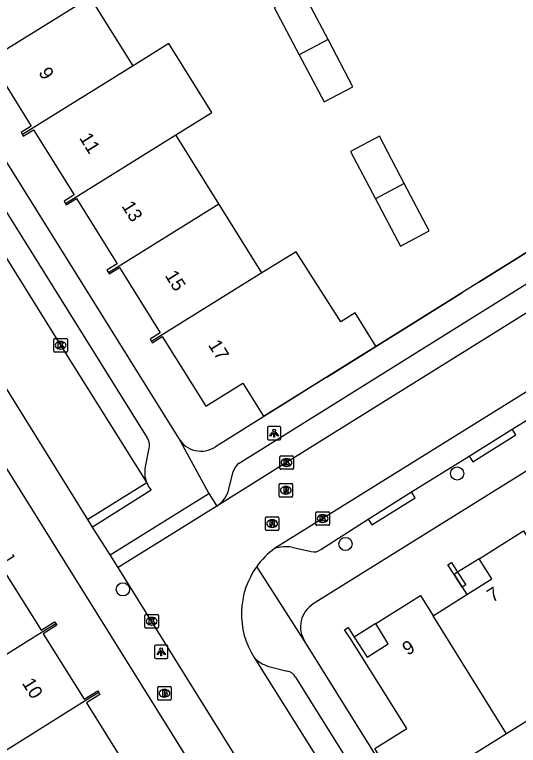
# Model space of a CAD drawing. Extents: x 158838 to 160074, y 386376 to 387776.
# Drawn here: x 159109.8 to 159147, y 387139.2 to 387193.2 of the extents above; entities that cross this region are included whole.
import ezdxf

# ---------------------------------------------------------------- set-up
doc = ezdxf.new("R2010")
doc.units = 0
for name, color, linetype in [('IMGEO_Boom', 7, 'Continuous'), ('IMGEO_Brandkraan', 7, 'Continuous'), ('IMGEO_Kolk', 7, 'Continuous'), ('IMGEO_Lichtpunt', 7, 'Continuous'), ('IMGEO_Muur', 7, 'Continuous'), ('IMGEO_Pand', 7, 'Continuous'), ('IMGEO_Pand_nummerreeks', 7, 'Continuous'), ('IMGEO_Pand_overbouw', 7, 'Continuous'), ('IMGEO_Rijbaan_lokaal_open', 7, 'Continuous'), ('IMGEO_Rioolput', 7, 'Continuous'), ('IMGEO_Voetpad_open', 7, 'Continuous')]:
    doc.layers.add(name, color=color, linetype=linetype)

msp = doc.modelspace()

# ---------------------------------------------------------------- linework, layer by layer
at = {"layer": 'IMGEO_Boom'}
for centre in [(159142.461, 387159.284), (159134.213, 387154.078), (159117.763, 387150.726)]:
    msp.add_circle(centre, 0.489, dxfattribs=at)
at = {"layer": 'IMGEO_Brandkraan'}
for p, q in [((159120.332, 387142.626), (159120.332, 387143.478)), ((159120.407, 387143.552), (159121.259, 387143.552)), ((159121.333, 387143.478), (159121.333, 387142.626)), ((159120.82, 387143.332), (159120.845, 387143.332)), ((159121.259, 387142.552), (159120.407, 387142.552)), ((159120.843, 387142.772), (159120.818, 387142.772))]:
    msp.add_line(p, q, dxfattribs=at)
for points in [[(159120.332, 387142.626), (159120.332, 387143.478)], [(159120.407, 387143.552), (159121.259, 387143.552)], [(159121.333, 387143.478), (159121.333, 387142.626)], [(159120.68, 387143.252), (159120.68, 387142.852), (159120.893, 387142.852)], [(159120.911, 387143.252), (159120.68, 387143.252)], [(159120.859, 387143.171), (159120.805, 387143.171), (159120.805, 387143.095)], [(159120.805, 387143.095), (159120.858, 387143.095)], [(159120.867, 387143.019), (159120.805, 387143.019), (159120.805, 387142.938)], [(159120.805, 387142.938), (159120.867, 387142.938)], [(159121.259, 387142.552), (159120.407, 387142.552)]]:
    msp.add_lwpolyline(points, dxfattribs=at)
for centre, radius, start, end in [((159120.409, 387143.476), 0.0765, 91.552, 178.448), ((159120.409, 387143.476), 0.0765, 91.552, 178.448), ((159121.257, 387143.476), 0.0765, 1.552, 88.448), ((159121.257, 387143.476), 0.0765, 1.552, 88.448), ((159120.86, 387143.133), 0.0379, 267.8285, 90.9355), ((159120.868, 387142.978), 0.0404, 269.8759, 90.5077), ((159120.915, 387143.107), 0.145, 59.4692, 91.5367), ((159120.94, 387143.154), 0.0922, 285.5137, 58.1501), ((159120.945, 387142.962), 0.105, 301.3115, 78.989), ((159120.409, 387142.628), 0.0765, 181.552, 268.448), ((159120.409, 387142.628), 0.0765, 181.552, 268.448), ((159120.899, 387143.103), 0.251, 268.6676, 293.5347), ((159121.257, 387142.628), 0.0765, 271.552, 358.448), ((159121.257, 387142.628), 0.0765, 271.552, 358.448)]:
    msp.add_arc(centre, radius, start, end, dxfattribs=at)
for centre, major_axis, ratio, start_param, end_param in [((159120.819, 387143.052), (-0.387, 0.002), 0.722429, 4.712389, 7.853982), ((159120.844, 387143.052), (-0.39, 0.002), 0.717154, 1.570796, 4.712389)]:
    msp.add_ellipse(centre, major_axis=major_axis, ratio=ratio, start_param=start_param, end_param=end_param, dxfattribs=at)
at = {"layer": 'IMGEO_Kolk'}
for p, q in [((159112.66, 387168.324), (159112.66, 387169.176)), ((159112.735, 387169.25), (159113.587, 387169.25)), ((159113.148, 387169.03), (159113.173, 387169.03)), ((159113.661, 387169.176), (159113.661, 387168.324)), ((159113.171, 387168.47), (159113.146, 387168.47)), ((159113.587, 387168.25), (159112.735, 387168.25)), ((159129.355, 387159.664), (159129.355, 387160.516)), ((159129.43, 387160.59), (159130.282, 387160.59)), ((159129.843, 387160.37), (159129.868, 387160.37)), ((159130.356, 387160.516), (159130.356, 387159.664)), ((159129.866, 387159.81), (159129.841, 387159.81)), ((159130.282, 387159.59), (159129.43, 387159.59)), ((159132.103, 387156.455), (159132.955, 387156.455)), ((159132.028, 387155.529), (159132.028, 387156.381)), ((159132.516, 387156.235), (159132.541, 387156.235)), ((159133.029, 387156.381), (159133.029, 387155.529)), ((159132.955, 387155.455), (159132.103, 387155.455)), ((159132.539, 387155.675), (159132.514, 387155.675)), ((159119.465, 387148.872), (159120.317, 387148.872)), ((159119.39, 387147.946), (159119.39, 387148.798)), ((159119.878, 387148.652), (159119.903, 387148.652)), ((159120.391, 387148.798), (159120.391, 387147.946)), ((159120.317, 387147.872), (159119.465, 387147.872)), ((159119.901, 387148.092), (159119.876, 387148.092))]:
    msp.add_line(p, q, dxfattribs=at)
for points in [[(159112.66, 387168.324), (159112.66, 387169.176)], [(159112.735, 387169.25), (159113.587, 387169.25)], [(159112.981, 387168.95), (159113.104, 387168.95), (159113.104, 387168.799), (159113.234, 387168.95), (159113.398, 387168.95), (159113.252, 387168.799), (159113.405, 387168.55), (159113.253, 387168.55), (159113.168, 387168.714), (159113.104, 387168.647), (159113.104, 387168.55), (159112.981, 387168.55), (159112.981, 387168.95)], [(159113.661, 387169.176), (159113.661, 387168.324)], [(159113.587, 387168.25), (159112.735, 387168.25)], [(159129.355, 387159.664), (159129.355, 387160.516)], [(159129.43, 387160.59), (159130.282, 387160.59)], [(159129.676, 387160.29), (159129.799, 387160.29), (159129.799, 387160.139), (159129.929, 387160.29), (159130.093, 387160.29), (159129.947, 387160.139), (159130.1, 387159.89), (159129.948, 387159.89), (159129.863, 387160.054), (159129.799, 387159.987), (159129.799, 387159.89), (159129.676, 387159.89), (159129.676, 387160.29)], [(159130.356, 387160.516), (159130.356, 387159.664)], [(159130.282, 387159.59), (159129.43, 387159.59)], [(159132.103, 387156.455), (159132.955, 387156.455)], [(159132.028, 387155.529), (159132.028, 387156.381)], [(159132.349, 387156.155), (159132.472, 387156.155), (159132.472, 387156.004), (159132.602, 387156.155), (159132.766, 387156.155), (159132.62, 387156.004), (159132.773, 387155.755), (159132.621, 387155.755), (159132.536, 387155.919), (159132.472, 387155.852), (159132.472, 387155.755), (159132.349, 387155.755), (159132.349, 387156.155)], [(159133.029, 387156.381), (159133.029, 387155.529)], [(159132.955, 387155.455), (159132.103, 387155.455)], [(159119.465, 387148.872), (159120.317, 387148.872)], [(159119.39, 387147.946), (159119.39, 387148.798)], [(159119.711, 387148.572), (159119.834, 387148.572), (159119.834, 387148.421), (159119.964, 387148.572), (159120.128, 387148.572), (159119.982, 387148.421), (159120.135, 387148.172), (159119.983, 387148.172), (159119.898, 387148.336), (159119.834, 387148.269), (159119.834, 387148.172), (159119.711, 387148.172), (159119.711, 387148.572)], [(159120.391, 387148.798), (159120.391, 387147.946)], [(159120.317, 387147.872), (159119.465, 387147.872)]]:
    msp.add_lwpolyline(points, dxfattribs=at)
for centre, start, end in [((159112.737, 387169.174), 91.552, 178.448), ((159112.737, 387169.174), 91.552, 178.448), ((159113.585, 387169.174), 1.552, 88.448), ((159113.585, 387169.174), 1.552, 88.448), ((159112.737, 387168.326), 181.552, 268.448), ((159112.737, 387168.326), 181.552, 268.448), ((159113.585, 387168.326), 271.552, 358.448), ((159113.585, 387168.326), 271.552, 358.448), ((159129.432, 387160.514), 91.552, 178.448), ((159129.432, 387160.514), 91.552, 178.448), ((159130.28, 387160.514), 1.552, 88.448), ((159130.28, 387160.514), 1.552, 88.448), ((159129.432, 387159.666), 181.552, 268.448), ((159129.432, 387159.666), 181.552, 268.448), ((159130.28, 387159.666), 271.552, 358.448), ((159130.28, 387159.666), 271.552, 358.448), ((159132.105, 387156.379), 91.552, 178.448), ((159132.105, 387156.379), 91.552, 178.448), ((159132.953, 387156.379), 1.552, 88.448), ((159132.953, 387156.379), 1.552, 88.448), ((159132.105, 387155.531), 181.552, 268.448), ((159132.105, 387155.531), 181.552, 268.448), ((159132.953, 387155.531), 271.552, 358.448), ((159132.953, 387155.531), 271.552, 358.448), ((159119.467, 387148.796), 91.552, 178.448), ((159119.467, 387148.796), 91.552, 178.448), ((159120.315, 387148.796), 1.552, 88.448), ((159120.315, 387148.796), 1.552, 88.448), ((159119.467, 387147.948), 181.552, 268.448), ((159119.467, 387147.948), 181.552, 268.448), ((159120.315, 387147.948), 271.552, 358.448), ((159120.315, 387147.948), 271.552, 358.448)]:
    msp.add_arc(centre, 0.0765, start, end, dxfattribs=at)
for centre, major_axis, ratio, start_param, end_param in [((159113.147, 387168.75), (-0.387, 0.002), 0.722429, 4.712389, 7.853982), ((159113.172, 387168.75), (-0.39, 0.002), 0.717154, 1.570796, 4.712389), ((159129.842, 387160.09), (-0.387, 0.002), 0.722429, 4.712389, 7.853982), ((159129.867, 387160.09), (-0.39, 0.002), 0.717154, 1.570796, 4.712389), ((159132.515, 387155.955), (-0.387, 0.002), 0.722429, 4.712389, 7.853982), ((159132.54, 387155.955), (-0.39, 0.002), 0.717154, 1.570796, 4.712389), ((159119.877, 387148.372), (-0.387, 0.002), 0.722429, 4.712389, 7.853982), ((159119.902, 387148.372), (-0.39, 0.002), 0.717154, 1.570796, 4.712389)]:
    msp.add_ellipse(centre, major_axis=major_axis, ratio=ratio, start_param=start_param, end_param=end_param, dxfattribs=at)
at = {"layer": 'IMGEO_Lichtpunt'}
for p, q in [((159128.438, 387162.661), (159128.438, 387161.854)), ((159128.438, 387162.661), (159128.438, 387161.854)), ((159129.34, 387162.756), (159128.532, 387162.756)), ((159129.34, 387162.756), (159128.532, 387162.756)), ((159129.434, 387161.854), (159129.434, 387162.661)), ((159129.434, 387161.854), (159129.434, 387162.661)), ((159128.532, 387161.76), (159129.34, 387161.76)), ((159128.532, 387161.76), (159129.34, 387161.76)), ((159120.096, 387146.516), (159120.096, 387145.709)), ((159120.096, 387146.516), (159120.096, 387145.709)), ((159120.998, 387146.611), (159120.19, 387146.611)), ((159120.998, 387146.611), (159120.19, 387146.611)), ((159121.092, 387145.709), (159121.092, 387146.516)), ((159121.092, 387145.709), (159121.092, 387146.516)), ((159120.19, 387145.615), (159120.998, 387145.615)), ((159120.19, 387145.615), (159120.998, 387145.615))]:
    msp.add_line(p, q, dxfattribs=at)
for points in [[(159128.812, 387162.325), (159128.851, 387162.297), (159128.663, 387162.035), (159128.625, 387162.062), (159128.812, 387162.325)], [(159128.914, 387162.277), (159128.961, 387162.277), (159128.961, 387161.955), (159128.914, 387161.955), (159128.914, 387162.277)], [(159129.024, 387162.297), (159129.062, 387162.324), (159129.249, 387162.062), (159129.21, 387162.034), (159129.024, 387162.297)], [(159120.47, 387146.18), (159120.509, 387146.152), (159120.321, 387145.89), (159120.283, 387145.917), (159120.47, 387146.18)], [(159120.682, 387146.152), (159120.72, 387146.179), (159120.907, 387145.917), (159120.868, 387145.889), (159120.682, 387146.152)], [(159120.572, 387146.132), (159120.619, 387146.132), (159120.619, 387145.81), (159120.572, 387145.81), (159120.572, 387146.132)]]:
    msp.add_lwpolyline(points, dxfattribs=at)
for centre in [(159128.937, 387162.459), (159120.595, 387146.314)]:
    msp.add_circle(centre, 0.0994, dxfattribs=at)
for centre, start, end in [((159128.532, 387162.661), 90, 180), ((159128.532, 387162.661), 90, 180), ((159129.34, 387162.661), 0, 90), ((159129.34, 387162.661), 0, 90), ((159128.532, 387161.854), 180, 270), ((159128.532, 387161.854), 180, 270), ((159129.34, 387161.854), 270, 0), ((159129.34, 387161.854), 270, 360), ((159120.19, 387146.516), 90, 180), ((159120.19, 387146.516), 90, 180), ((159120.998, 387146.516), 0, 90), ((159120.998, 387146.516), 0, 90), ((159120.19, 387145.709), 180, 270), ((159120.19, 387145.709), 180, 270), ((159120.998, 387145.709), 270, 0), ((159120.998, 387145.709), 270, 360)]:
    msp.add_arc(centre, 0.0946, start, end, dxfattribs=at)
at = {"layer": 'IMGEO_Muur'}
for points in [[(159144.069, 387173.416), (159163.598, 387185.605)], [(159132.839, 387166.407), (159142.799, 387172.623)]]:
    msp.add_lwpolyline(points, dxfattribs=at)
at = {"layer": 'IMGEO_Pand'}
for points in [[(159132.919, 387191.328), (159131.075, 387194.82), (159128.944, 387193.695), (159130.788, 387190.203)], [(159107.168, 387189.403), (159115.333, 387194.473)], [(159118.51, 387189.38), (159115.333, 387194.473)], [(159121.681, 387184.296), (159124.326, 387185.941), (159121.163, 387191.029), (159118.51, 387189.38)], [(159130.788, 387190.203), (159132.63, 387186.714), (159134.761, 387187.839), (159132.919, 387191.328)], [(159132.919, 387191.328), (159130.788, 387190.203)], [(159107.168, 387189.403), (159107.237, 387189.291), (159107.984, 387189.757), (159110.991, 387184.933), (159110.24, 387184.465), (159110.34, 387184.302)], [(159118.51, 387189.38), (159110.34, 387184.302)], [(159110.34, 387184.302), (159110.403, 387184.2), (159111.156, 387184.669), (159114.162, 387179.847), (159113.415, 387179.381), (159113.516, 387179.217)], [(159113.516, 387179.217), (159121.681, 387184.296)], [(159124.857, 387179.204), (159121.681, 387184.296)], [(159138.553, 387180.69), (159136.722, 387184.185), (159134.57, 387183.063), (159136.417, 387179.568)], [(159136.417, 387179.568), (159138.263, 387176.074), (159140.385, 387177.192), (159138.553, 387180.69)], [(159138.553, 387180.69), (159136.417, 387179.568)], [(159113.516, 387179.217), (159113.578, 387179.116), (159114.327, 387179.583), (159117.334, 387174.76), (159116.587, 387174.294), (159116.688, 387174.129)], [(159116.688, 387174.129), (159124.857, 387179.204)], [(159128.034, 387174.111), (159124.857, 387179.204)], [(159119.875, 387169.025), (159119.929, 387168.936), (159120.675, 387169.401), (159123.882, 387164.257), (159126.616, 387165.963), (159128.151, 387163.505), (159136.448, 387168.682), (159134.913, 387171.141), (159133.854, 387170.48), (159130.576, 387175.641), (159128.034, 387174.111)], [(159116.688, 387174.129), (159116.753, 387174.023), (159117.502, 387174.49), (159120.511, 387169.664), (159119.769, 387169.201), (159119.875, 387169.025)], [(159128.034, 387174.111), (159119.875, 387169.025)], [(159140.678, 387148.777), (159143.174, 387150.339), (159145.023, 387151.496), (159144.089, 387152.989), (159147.369, 387155.042), (159148.301, 387153.547)], [(159109.601, 387153.308), (159109.693, 387153.153), (159108.697, 387152.53), (159111.713, 387147.708), (159112.714, 387148.334), (159112.799, 387148.209)], [(159143.102, 387151.057), (159142.831, 387150.887), (159142.24, 387151.831), (159141.777, 387152.54), (159142.052, 387152.699), (159142.495, 387151.991), (159143.102, 387151.057)], [(159146.108, 387140.062), (159138.627, 387135.383), (159136.383, 387138.973), (159138.73, 387140.444), (159134.594, 387147.043), (159134.13, 387147.748), (159134.4, 387147.914), (159134.847, 387147.201), (159135.801, 387145.722), (159137.374, 387146.707), (159136.44, 387148.199), (159139.747, 387150.271), (159140.678, 387148.777)], [(159146.108, 387140.062), (159140.678, 387148.777)], [(159104.149, 387142.815), (159111.792, 387147.581), (159112.799, 387148.209)], [(159112.799, 387148.209), (159112.89, 387148.073), (159111.879, 387147.441), (159114.899, 387142.611), (159115.903, 387143.239), (159115.98, 387143.113)], [(159153.734, 387144.832), (159146.108, 387140.062)], [(159115.98, 387143.113), (159114.977, 387142.488), (159107.334, 387137.724)], [(159115.98, 387143.113), (159116.067, 387142.972), (159115.065, 387142.346), (159118.079, 387137.527), (159119.072, 387138.148), (159119.159, 387138.018)]]:
    msp.add_lwpolyline(points, dxfattribs=at)
at = {"layer": 'IMGEO_Pand_overbouw'}
for points in [[(159142.495, 387151.991), (159142.24, 387151.831), (159142.831, 387150.887), (159143.174, 387150.339), (159145.023, 387151.496), (159144.089, 387152.989)], [(159134.847, 387147.201), (159135.801, 387145.722), (159137.374, 387146.707), (159136.44, 387148.199)]]:
    msp.add_lwpolyline(points, close=True, dxfattribs=at)
at = {"layer": 'IMGEO_Rijbaan_lokaal_open'}
for points in [[(159100.153, 387189.591), (159102.608, 387185.676), (159113.156, 387168.75), (159119.526, 387158.595)], [(159173.218, 387187.157), (159168.759, 387184.361), (159149.771, 387172.508), (159129.852, 387160.089), (159124.698, 387156.88)], [(159176.063, 387183.08), (159170.211, 387179.417), (159151.418, 387167.712), (159128.969, 387153.744)], [(159115.179, 387155.878), (159109.051, 387165.756), (159101.246, 387178.309)], [(159119.526, 387158.595), (159115.179, 387155.878)], [(159119.526, 387158.595), (159119.584, 387158.484), (159119.689, 387158.285), (159119.859, 387158.041), (159115.522, 387155.326)], [(159124.698, 387156.88), (159121.887, 387155.13), (159117.406, 387152.34)], [(159115.522, 387155.326), (159115.179, 387155.878)], [(159142.602, 387111.89), (159142.423, 387112.239), (159142.231, 387112.577), (159141.225, 387114.195), (159130.485, 387131.344), (159119.888, 387148.372), (159117.406, 387152.34)], [(159127.465, 387145.688), (159134.862, 387133.929), (159140.143, 387125.45)]]:
    msp.add_lwpolyline(points, dxfattribs=at)
for centre, radius, start, end in [((159132.505, 387148.924), 5.978, 126.264, 144.2561), ((159132.517, 387148.913), 5.994, 144.2415, 212.5573)]:
    msp.add_arc(centre, radius, start, end, dxfattribs=at)
at = {"layer": 'IMGEO_Rioolput'}
for p, q in [((159129.305, 387157.616), (159129.305, 387158.468)), ((159129.38, 387158.542), (159130.232, 387158.542)), ((159129.793, 387158.322), (159129.818, 387158.322)), ((159130.306, 387158.468), (159130.306, 387157.616)), ((159130.232, 387157.542), (159129.38, 387157.542)), ((159129.816, 387157.762), (159129.791, 387157.762)), ((159128.29, 387155.153), (159128.29, 387156.005)), ((159128.365, 387156.079), (159129.217, 387156.079)), ((159129.291, 387156.005), (159129.291, 387155.153)), ((159128.778, 387155.859), (159128.803, 387155.859)), ((159129.217, 387155.079), (159128.365, 387155.079)), ((159128.801, 387155.299), (159128.776, 387155.299))]:
    msp.add_line(p, q, dxfattribs=at)
for points in [[(159129.305, 387157.616), (159129.305, 387158.468)], [(159129.38, 387158.542), (159130.232, 387158.542)], [(159129.894, 387158.24), (159129.642, 387158.242), (159129.642, 387157.842)], [(159129.82, 387158.161), (159129.766, 387158.161), (159129.766, 387158.08)], [(159129.766, 387158.08), (159129.818, 387158.08)], [(159130.306, 387158.468), (159130.306, 387157.616)], [(159130.232, 387157.542), (159129.38, 387157.542)], [(159129.642, 387157.842), (159129.766, 387157.842), (159129.766, 387158.004), (159129.777, 387158.004)], [(159129.824, 387157.975), (159129.895, 387157.842), (159130.035, 387157.842), (159129.97, 387157.968)], [(159128.29, 387155.153), (159128.29, 387156.005)], [(159128.365, 387156.079), (159129.217, 387156.079)], [(159129.291, 387156.005), (159129.291, 387155.153)], [(159128.879, 387155.777), (159128.627, 387155.779), (159128.627, 387155.379)], [(159128.627, 387155.379), (159128.751, 387155.379), (159128.751, 387155.541), (159128.762, 387155.541)], [(159128.805, 387155.698), (159128.751, 387155.698), (159128.751, 387155.617)], [(159128.751, 387155.617), (159128.803, 387155.617)], [(159128.809, 387155.512), (159128.88, 387155.379), (159129.02, 387155.379), (159128.955, 387155.505)], [(159129.217, 387155.079), (159128.365, 387155.079)]]:
    msp.add_lwpolyline(points, dxfattribs=at)
for centre, radius, start, end in [((159129.382, 387158.466), 0.0765, 91.552, 178.448), ((159129.382, 387158.466), 0.0765, 91.552, 178.448), ((159129.802, 387158.269), 0.19, 274.7715, 282.9687), ((159129.826, 387158.065), 0.0964, 77.0061, 93.1865), ((159129.84, 387158.122), 0.0378, 276.6634, 79.6772), ((159129.893, 387158.13), 0.109, 350.3612, 89.416), ((159129.891, 387158.13), 0.112, 277.5842, 350.9817), ((159130.23, 387158.466), 0.0765, 1.552, 88.448), ((159130.23, 387158.466), 0.0765, 1.552, 88.448), ((159129.382, 387157.618), 0.0765, 181.552, 268.448), ((159129.382, 387157.618), 0.0765, 181.552, 268.448), ((159129.776, 387157.951), 0.0533, 26.0293, 88.6989), ((159129.875, 387157.915), 0.108, 29.5134, 73.7905), ((159130.23, 387157.618), 0.0765, 271.552, 358.448), ((159130.23, 387157.618), 0.0765, 271.552, 358.448), ((159128.367, 387156.003), 0.0765, 91.552, 178.448), ((159128.367, 387156.003), 0.0765, 91.552, 178.448), ((159129.215, 387156.003), 0.0765, 1.552, 88.448), ((159129.215, 387156.003), 0.0765, 1.552, 88.448), ((159128.761, 387155.488), 0.0533, 26.0293, 88.6989), ((159128.787, 387155.806), 0.19, 274.7715, 282.9687), ((159128.811, 387155.602), 0.0964, 77.0061, 93.1865), ((159128.825, 387155.659), 0.0378, 276.6634, 79.6772), ((159128.878, 387155.667), 0.109, 350.3612, 89.416), ((159128.876, 387155.667), 0.112, 277.5842, 350.9817), ((159128.86, 387155.452), 0.108, 29.5134, 73.7905), ((159128.367, 387155.155), 0.0765, 181.552, 268.448), ((159128.367, 387155.155), 0.0765, 181.552, 268.448), ((159129.215, 387155.155), 0.0765, 271.552, 358.448), ((159129.215, 387155.155), 0.0765, 271.552, 358.448)]:
    msp.add_arc(centre, radius, start, end, dxfattribs=at)
for centre, major_axis, ratio, start_param, end_param in [((159129.792, 387158.042), (-0.387, 0.002), 0.722429, 4.712389, 7.853982), ((159129.817, 387158.042), (-0.39, 0.002), 0.717154, 1.570796, 4.712389), ((159128.777, 387155.579), (-0.387, 0.002), 0.722429, 4.712389, 7.853982), ((159128.802, 387155.579), (-0.39, 0.002), 0.717154, 1.570796, 4.712389)]:
    msp.add_ellipse(centre, major_axis=major_axis, ratio=ratio, start_param=start_param, end_param=end_param, dxfattribs=at)
at = {"layer": 'IMGEO_Voetpad_open'}
for points in [[(159121.887, 387161.898), (159105.563, 387188.033), (159092.033, 387209.677), (159091.098, 387211.176)], [(159171.72, 387190.674), (159163.598, 387185.605), (159144.069, 387173.416), (159142.799, 387172.623), (159132.839, 387166.407), (159124.595, 387161.262)], [(159103.339, 387187.862), (159119.545, 387161.924), (159119.589, 387161.847), (159119.627, 387161.768), (159119.657, 387161.685), (159119.68, 387161.599), (159119.695, 387161.513), (159119.702, 387161.425), (159119.701, 387161.336), (159119.692, 387161.249), (159119.676, 387161.162), (159119.414, 387159.782), (159119.385, 387159.605), (159119.372, 387159.425), (159119.375, 387159.245), (159119.394, 387159.067), (159119.429, 387158.89), (159119.479, 387158.718), (159119.526, 387158.595)], [(159126.365, 387160.043), (159169.681, 387187.071)], [(159177.883, 387178.311), (159177.794, 387178.26), (159131.832, 387149.649)], [(159098.935, 387175.998), (159128.1, 387129.289)], [(159146.528, 387162.551), (159151.219, 387165.464)], [(159143.344, 387160.566), (159146.528, 387162.551)], [(159143.344, 387160.566), (159143.608, 387160.142), (159146.792, 387162.127), (159146.528, 387162.551)], [(159121.887, 387161.898), (159121.891, 387161.871), (159124.117, 387157.814)], [(159139.082, 387157.916), (159143.344, 387160.566)], [(159125.598, 387158.123), (159125.917, 387159.427)], [(159116.825, 387153.274), (159121.257, 387156.034), (159124.117, 387157.814)], [(159124.117, 387157.814), (159124.698, 387156.88)], [(159135.892, 387155.914), (159139.082, 387157.916)], [(159135.892, 387155.914), (159136.157, 387155.491), (159139.347, 387157.493), (159139.082, 387157.916)], [(159132.379, 387153.68), (159135.892, 387155.914)], [(159116.825, 387153.274), (159115.522, 387155.326)], [(159130.234, 387153.84), (159131.674, 387153.519)], [(159117.406, 387152.34), (159116.825, 387153.274)], [(159131.202, 387146.887), (159131.196, 387146.888), (159127.653, 387152.416)], [(159224.402, 387000.372), (159224.237, 387000.328), (159224.069, 387000.298), (159223.899, 387000.284), (159223.728, 387000.285), (159223.558, 387000.302), (159223.391, 387000.333), (159223.226, 387000.38), (159223.067, 387000.44), (159222.913, 387000.515), (159222.767, 387000.603), (159222.63, 387000.704), (159222.501, 387000.817), (159222.384, 387000.941), (159222.278, 387001.075), (159158.165, 387103.724), (159143.549, 387127.119), (159138.432, 387135.312), (159131.202, 387146.887)], [(159128.536, 387145.027), (159129.909, 387144.687)], [(159130.521, 387144.242), (159141.666, 387126.399)]]:
    msp.add_lwpolyline(points, dxfattribs=at)
for centre, radius, start, end in [((159123.528, 387162.802), 1.873, 208.8484, 304.7177), ((159127.026, 387159.092), 1.158, 124.7755, 163.1698), ((159123.545, 387158.662), 2.123, 302.9056, 345.2812), ((159129.802, 387151.146), 2.729, 80.8973, 107.7824), ((159131.891, 387154.193), 0.708, 252.1438, 313.5842), ((159132.858, 387147.962), 1.974, 121.3088, 212.993), ((159129.334, 387147.518), 2.616, 224.3981, 252.2378), ((159129.711, 387143.771), 0.937, 30.1554, 77.801)]:
    msp.add_arc(centre, radius, start, end, dxfattribs=at)

# ---------------------------------------------------------------- texts
at = {"layer": 'IMGEO_Pand_nummerreeks'}
for s, rotation, p in [('9', 301.9424, (159111.494, 387188.89)), ('11', 301.9422, (159114.507, 387184.059)), ('13', 301.9424, (159117.641, 387179.028)), ('15', 301.9424, (159120.837, 387173.902)), ('17', 301.9422, (159124.033, 387168.777)), ('7', 32.0398, (159145.069, 387149.732)), ('9', 32.0684, (159138.805, 387145.81)), ('10', 302.0025, (159110.276, 387143.804))]:
    msp.add_text(s, height=1, rotation=rotation, dxfattribs=at).set_placement(p)

doc.saveas('drawing.dxf')
